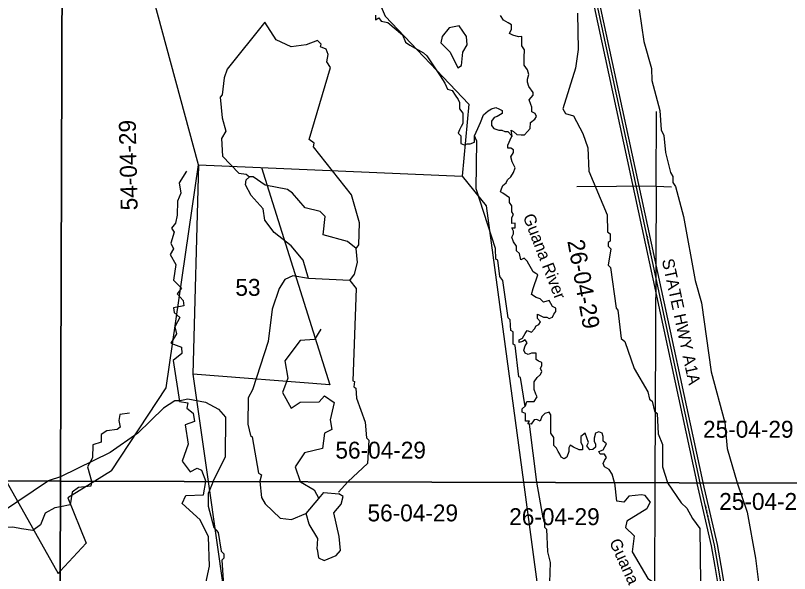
# Model space of a CAD drawing. Extents: x 418523 to 616617, y 1878279 to 2196743.
# Drawn here: x 537078 to 547378, y 2104439 to 2111867 of the extents above; entities that cross this region are included whole.
import ezdxf

# ---------------------------------------------------------------- set-up
doc = ezdxf.new("R2010")
doc.units = 0
for name, color, linetype in [('Level 1', 7, 'Continuous'), ('Level 2', 7, 'Continuous'), ('Level 22', 7, 'Continuous'), ('Level 23', 7, 'Continuous'), ('Level 28', 7, 'Continuous'), ('Level 34', 7, 'Continuous'), ('Level 41', 7, 'Continuous'), ('Level 5', 7, 'Continuous'), ('Level 63', 7, 'Continuous'), ('Level 7', 7, 'Continuous')]:
    doc.layers.add(name, color=color, linetype=linetype)

msp = doc.modelspace()

# ---------------------------------------------------------------- linework, layer by layer
at = {"layer": 'Level 1'}
for p, q in [((541235.201, 2113626.046), (541999.402, 2111858.4)), ((539515.315, 2109879.418), (538840.443, 2112367.921)), ((541999.402, 2111858.4), (543110.385, 2110687.886)), ((543110.385, 2110687.886), (543022.589, 2109729.403)), ((545603.921, 2109597.132), (545607.924, 2110590.239)), ((539083.364, 2106912.719), (539515.315, 2109879.418)), ((539515.315, 2109879.418), (539438.46, 2107091.101)), ((539515.315, 2109879.418), (543022.589, 2109729.403)), ((540353.479, 2109843.567), (541259.71, 2106951.474)), ((543022.589, 2109729.403), (543340.217, 2109334.207)), ((545603.921, 2109597.132), (544547.797, 2109585.583)), ((545603.921, 2109597.132), (545586.807, 2105649.226)), ((545603.921, 2109597.132), (545805.875, 2109587.863)), ((543340.217, 2109334.207), (543836.375, 2105654)), ((541259.71, 2106951.474), (539438.46, 2107091.101)), ((539438.46, 2107091.101), (539641.379, 2105665.441)), ((538354.635, 2105805.706), (539083.364, 2106912.719)), ((538354.635, 2105805.706), (538135.036, 2105669.548)), ((536963.462, 2105657.224), (537646.238, 2104441.2)), ((538135.035, 2105669.548), (537775.245, 2105446.469)), ((539641.378, 2105665.441), (539911.318, 2103768.902)), ((543836.374, 2105654), (544160.519, 2103249.692)), ((545586.806, 2105649.226), (545579.868, 2104048.709)), ((537775.245, 2105446.469), (538019.461, 2104843.587)), ((538019.461, 2104843.587), (537672.904, 2104469.953)), ((537672.906, 2104469.953), (537646.238, 2104441.2))]:
    msp.add_line(p, q, dxfattribs=at)
at = {"layer": 'Level 22'}
for p, q in [((546188.829, 2105647.584), (544816.478, 2112013.206)), ((546189.616, 2105643.925), (546188.828, 2105647.584))]:
    msp.add_line(p, q, dxfattribs=at)
for points in [[(546427.504, 2104538.717), (546380.289, 2104817.073), (546189.616, 2105643.925)], [(546608.239, 2103662.436), (546552.902, 2103974.639), (546503.299, 2104091.529), (546427.504, 2104538.717)]]:
    msp.add_lwpolyline(points, dxfattribs=at)
at = {"layer": 'Level 23'}
for p, q in [((546147.885, 2105647.696), (544782.101, 2111982.859)), ((546228.72, 2105652.354), (544855.581, 2112021.635)), ((546150.514, 2105635.496), (546147.884, 2105647.696)), ((546229.846, 2105647.472), (546228.72, 2105652.354))]:
    msp.add_line(p, q, dxfattribs=at)
for points in [[(546388.067, 2104532.028), (546341.047, 2104809.227), (546150.514, 2105635.496)], [(546466.942, 2104545.406), (546419.53, 2104824.918), (546229.845, 2105647.472)], [(546647.625, 2103669.417), (546591.497, 2103986.087), (546541.954, 2104102.837), (546466.943, 2104545.401)], [(546562.022, 2103693.996), (546514.308, 2103963.19), (546464.645, 2104080.221), (546388.066, 2104532.033)]]:
    msp.add_lwpolyline(points, dxfattribs=at)
at = {"layer": 'Level 5'}
for p, q in [((543686.358, 2110261.593), (543672.061, 2110340.92)), ((541528.635, 2108339.612), (540978.533, 2108366.417)), ((538091.232, 2105669.668), (538091.298, 2105669.443)), ((539612.87, 2105665.517), (539613.27, 2105664.508)), ((540868.176, 2105662.095), (540868.724, 2105660.487)), ((545051.141, 2105647.402), (545050.194, 2105650.69)), ((537675.701, 2105327.491), (537675.699, 2105327.491))]:
    msp.add_line(p, q, dxfattribs=at)
for points in [[(541868.055, 2111869.66), (541867.867, 2111810.017), (541911.568, 2111834.972), (541944.939, 2111791.59), (542031.806, 2111772.041), (542229.184, 2111611.763), (542267.431, 2111510.541), (542325.151, 2111469.99), (542508.175, 2111368.311), (542551.365, 2111330.717), (542729.13, 2111063.584), (542791.417, 2110966.286), (542824.994, 2110887.263), (542887.524, 2110867.792), (542930.643, 2110807.651), (542969.023, 2110747.886), (542988.18, 2110707.822), (542987.925, 2110625.996), (543031.37, 2110568.762), (543031.124, 2110489.845), (543030.93, 2110427.292), (543006.78, 2110387.364), (542987.043, 2110343.056), (542967.635, 2110302.75), (543006.395, 2110263.714), (543006.209, 2110204.071), (543006.075, 2110161.158), (543049.33, 2110144.294), (543087.949, 2110160.902), (543126.515, 2110160.782), (543184.434, 2110182.785), (543184.684, 2110263.156), (543228.306, 2110364.487), (543267.118, 2110443.284), (543306.311, 2110543.173), (543369.078, 2110599.711), (543412.463, 2110624.67), (543470.371, 2110643.764), (543508.877, 2110624.369), (543552.431, 2110602.049), (543552.315, 2110564.591), (543489.284, 2110524.419), (543445.925, 2110507.825), (543411.955, 2110461.016), (543411.77, 2110401.373), (543445.476, 2110363.81), (543507.99, 2110338.521), (543551.623, 2110341.294), (543590.127, 2110321.536), (543628.698, 2110322.871), (543686.358, 2110261.593)], [(543672.061, 2110340.92), (543705.825, 2110321.176), (543749.009, 2110281.037), (543806.849, 2110277.948), (543850.481, 2110280.722), (543889.175, 2110322.061), (543927.866, 2110362.309), (543932.852, 2110441.212), (543990.847, 2110488.31), (544010.232, 2110521.345), (543991.07, 2110560.317), (543947.84, 2110585.545), (543948.025, 2110645.188), (543933.599, 2110682.691), (543914.5, 2110742.394), (543967.8, 2110804.417), (543967.92, 2110843.331), (543910.313, 2110921.336), (543891.205, 2110978.129), (543891.34, 2111021.407), (543910.81, 2111082.081), (543891.712, 2111141.783), (543848.608, 2111207.379), (543848.8, 2111269.567), (543848.921, 2111308.481), (543849.24, 2111411.401), (543815.583, 2111465.329), (543815.828, 2111544.611), (543815.961, 2111587.524), (543772.33, 2111584.75), (543695.262, 2111604.628), (543652.025, 2111626.947), (543676.229, 2111685.06), (543676.414, 2111744.703), (543633.185, 2111769.931), (543570.71, 2111806.129), (543532.022, 2111868.803)], [(545375.116, 2111945.102), (545440.406, 2111519.712), (545539.276, 2111160.924), (545547.12, 2111002.5), (545654.19, 2110602.031), (545670.015, 2110343.535), (545703.098, 2110268.403), (545727.383, 2110043.228), (545793.2, 2109776.232), (545826.382, 2109726.121), (545826.124, 2109642.759), (545859.305, 2109592.638), (545966.365, 2109192.129), (546121.986, 2108341.299), (546204.375, 2108040.932), (546334.786, 2107123.501), (546516.004, 2106447.666), (546548.232, 2106105.748), (546680.115, 2105646.817), (546680.308, 2105646.243)], [(544026.275, 2107835.536), (544026.451, 2107892.269), (544059.902, 2107872.891), (544103.47, 2107853.481), (544146.771, 2107850.438), (544180.55, 2107835.058), (544223.917, 2107853.108), (544243.317, 2107890.507), (544267.778, 2107928.981), (544267.903, 2107969.349), (544224.345, 2107991.668), (544181.286, 2108073.629), (544104.081, 2108051.683), (544060.584, 2108093.641), (544007.854, 2108114.534), (543945.064, 2108153.642), (543964.596, 2108233.955), (544028.071, 2108416.687), (544003.785, 2108434.946), (543965.285, 2108457.251), (543946.118, 2108494.768), (543907.74, 2108555.986), (543888.588, 2108598.959), (543845.394, 2108636.551), (543801.7, 2108614.502), (543782.674, 2108697.845), (543744.221, 2108735.422), (543744.407, 2108795.065), (543706.024, 2108854.827), (543682.192, 2108917.454), (543706.346, 2108958.838), (543706.458, 2108994.842), (543682.57, 2109039.285), (543725.879, 2109039.15), (543726.073, 2109101.702), (543682.755, 2109098.927), (543682.87, 2109136.386), (543683, 2109178.208), (543707.149, 2109218.137), (543683.24, 2109255.671), (543683.37, 2109297.493), (543683.485, 2109334.952), (543649.789, 2109376.516), (543649.983, 2109439.067), (543563.56, 2109501.889), (543529.785, 2109518.36), (543544.145, 2109561.593), (543563.873, 2109602.991), (543607.29, 2109637.769), (543626.706, 2109680.622), (543670.135, 2109719.401), (543704.14, 2109777.483), (543728.355, 2109838.506), (543704.463, 2109881.494), (543685.3, 2109920.467), (543670.96, 2109985.61), (543704.961, 2110042.238), (543705.077, 2110079.696), (543671.313, 2110099.44), (543628.005, 2110099.575), (543628.138, 2110142.488), (543647.542, 2110181.341), (543671.761, 2110243.819), (543686.358, 2110261.593)], [(539351.826, 2109795.642), (539257.753, 2109639.928), (539278.172, 2109501.665), (539234.52, 2109395.611), (539228.866, 2109210.518), (539207.966, 2109101.481), (539155.597, 2109036.916), (539187.986, 2108983.714), (539147.049, 2108836.921), (539182.219, 2108763.344), (539134.858, 2108683.851), (539211.261, 2108554.499), (539179.607, 2108345.486), (539288.007, 2108236.76), (539228.96, 2108160.215), (539308.659, 2108072.311), (539317.925, 2108004.636), (539182.531, 2107977.799), (539188.33, 2107913.409), (539264.933, 2107845.517), (539197.208, 2107724.995), (539220.615, 2107631.091), (539144.026, 2107507.324), (539285.478, 2107451.587), (539290.904, 2107369.016), (539176.788, 2107274.828), (539259.13, 2106730.863), (539373.836, 2106713.4), (539356.21, 2106639.631), (539444.515, 2106572.065), (539462.502, 2106463.267), (539335.9, 2106419.307), (539374.269, 2106160.244), (539297.99, 2105936.83), (539400.593, 2105792.846), (539494.326, 2105839.821), (539553.056, 2105816.356), (539612.871, 2105665.517)], [(540978.533, 2108366.417), (540904.296, 2108608.433), (540746.519, 2108800.666), (540522.001, 2108976.478), (540397.505, 2109143.601), (540372.981, 2109293.755), (540215.155, 2109469.337), (540140.61, 2109611.291), (540149.149, 2109677.942), (540190.959, 2109719.493)], [(541613.407, 2108764.504), (541496.983, 2108856.596), (541172.165, 2108949.344), (541197.96, 2109191.031), (541131.497, 2109257.921), (540931.582, 2109308.591), (540765.475, 2109500.884), (540698.953, 2109551.105), (540399.035, 2109610.433), (540240.97, 2109719.334), (540190.959, 2109719.493)], [(541528.635, 2108339.612), (541587.254, 2108422.816), (541629.451, 2108581.04), (541613.407, 2108764.504)], [(545050.195, 2105650.69), (545018.294, 2105761.334), (544979.914, 2105823.641), (544917.43, 2105861.291), (544898.273, 2105903.173), (544917.68, 2105943.119), (544941.836, 2105984.866), (544917.935, 2106026.4), (544860.08, 2106026.578), (544840.905, 2106062.64), (544898.833, 2106086.101), (544942.393, 2106166.704), (544899.186, 2106201.386), (544899.378, 2106263.937), (544884.971, 2106308.351), (544841.705, 2106323.758), (544798.021, 2106305.709), (544778.544, 2106243.216), (544778.409, 2106198.848), (544797.588, 2106164.24), (544797.451, 2106119.871), (544758.787, 2106089.441), (544720.208, 2106086.651), (544681.8, 2106139.503), (544701.217, 2106182.72), (544682.119, 2106243.513), (544658.292, 2106309.048), (544600.301, 2106264.858), (544600.05, 2106183.032), (544623.952, 2106142.59), (544623.782, 2106086.948), (544580.466, 2106085.991), (544503.431, 2106120.777), (544459.879, 2106146.006), (544440.486, 2106111.152), (544440.346, 2106065.33), (544416.075, 2105986.486), (544377.437, 2105964.422), (544338.934, 2105986.725), (544319.777, 2106028.243), (544300.602, 2106064.307), (544276.397, 2106109.114), (544242.991, 2106143.766), (544243.183, 2106206.318), (544243.311, 2106247.777), (544199.867, 2106307.555), (544200.05, 2106367.197), (544200.295, 2106446.478), (544200.479, 2106506.121), (544200.62, 2106551.579), (544181.441, 2106586.551), (544123.53, 2106568.547), (544080.095, 2106528.677), (544060.621, 2106467.64), (544017.062, 2106489.959), (543978.483, 2106487.17), (543939.728, 2106427.646), (543896.425, 2106430.691), (543915.83, 2106469.543), (543862.713, 2106468.254), (543862.902, 2106529.351), (543863.025, 2106569.355), (543819.775, 2106589.128), (543819.906, 2106632.041), (543863.335, 2106669.366), (543882.805, 2106728.948), (543940.659, 2106728.768), (543979.229, 2106728.649), (544017.995, 2106792.171), (544003.876, 2106827.129), (543979.718, 2106886.847), (543980.039, 2106990.857), (544018.788, 2107048.926), (544062.536, 2107087.704), (544081.953, 2107130.557), (544062.789, 2107169.53), (544082.198, 2107209.838), (544082.321, 2107249.842), (544038.745, 2107266.706), (544005.304, 2107288.995), (544005.435, 2107331.907), (544005.565, 2107373.731), (543942.644, 2107371.016), (543899.281, 2107354.421), (543860.764, 2107371.271), (543841.605, 2107411.698), (543861.065, 2107468.371), (543885.224, 2107511.21), (543861.318, 2107550.197), (543822.68, 2107528.133), (543779.005, 2107512.995), (543779.121, 2107550.453), (543822.817, 2107572.501), (543861.57, 2107632.025), (543885.721, 2107672.317), (543943.506, 2107649.954), (543982.212, 2107694.202), (544006.679, 2107734.495), (544040.25, 2107753.666), (544064.707, 2107791.049), (544026.275, 2107835.536)], [(541140.424, 2107693.671), (541058.412, 2107552.461), (540864.579, 2107540.712), (540662.018, 2107269.692), (540703.336, 2107040.443), (540630.331, 2106849.381), (540745.061, 2106640.628), (540867.979, 2106719.881), (541117.756, 2106725.996), (541188.183, 2106802.508), (541317.21, 2106714.452), (541267.163, 2106484.766), (541287.937, 2106355.596), (541188.2, 2106308.271), (541162.255, 2106102.512), (540923.697, 2106046.537), (540801.378, 2105858.178), (540868.177, 2105662.095)], [(538595.975, 2106574.812), (538466.603, 2106554.14), (538454.646, 2106474.533), (538469.853, 2106386.473), (538431.82, 2106357.14), (538293.92, 2106339.405), (538217.563, 2106289.102), (538217.229, 2106186.182), (538106.153, 2106153.814), (538103.366, 2105977.439), (538035.325, 2105859.83), (538091.233, 2105669.668)], [(538091.298, 2105669.443), (538079.703, 2105604.019), (537918.403, 2105585.998), (537833.145, 2105521.542), (537806.357, 2105353.611), (537675.699, 2105327.491)], [(539682.23, 2103409.851), (539740.781, 2103526.403), (539874.58, 2103642.713), (539866.708, 2103751.114), (539600.238, 2103968.723), (539583.984, 2104026.964), (539609.556, 2104310.55), (539660.232, 2104535.502), (539644.733, 2104927.233), (539537.012, 2105152.696), (539295.847, 2105369.863), (539346.148, 2105478.076), (539579.509, 2105488.598), (539613.27, 2105664.508)], [(540868.724, 2105660.487), (541053.658, 2105555.159), (541112.723, 2105437.503)], [(545522.588, 2105395.218), (545456.576, 2105479.596), (545406.649, 2105488.113), (545239.97, 2105467.531), (545173.015, 2105387.363), (545081.381, 2105404.373), (545051.141, 2105647.402)], [(546680.307, 2105646.243), (546812.224, 2105254.589), (546926.949, 2104645.635), (547008.125, 2103970.129), (547213.24, 2102960.746), (547238.181, 2102944.006), (547319.854, 2102418.553), (547402.46, 2102184.838)], [(541094.784, 2104764.757), (541111.17, 2104647.965), (541185.995, 2104614.632), (541344.605, 2104680.681), (541403.306, 2104747.412), (541387.129, 2104930.756), (541312.885, 2105247.756), (541413.159, 2105364.177), (541438.453, 2105464.109), (541380.076, 2105499.934)], [(541112.723, 2105437.503), (541180.001, 2105516.935), (541380.076, 2105499.934)], [(541094.784, 2104764.757), (541103.453, 2104906.564), (540987.397, 2105098.591), (540946.114, 2105240.556), (541112.723, 2105437.503)], [(545522.588, 2105395.218), (545478.546, 2105300.616), (545211.224, 2105134.74), (545194.295, 2105051.447), (545310.64, 2104942.716), (545284.954, 2104726.031), (545492.216, 2104375.214), (545608.659, 2104299.833), (545708.344, 2104182.791), (545724.229, 2103949.306), (545624.168, 2103932.964), (545507.654, 2103991.714), (545424.709, 2104125.356), (545324.866, 2104184.037), (545158.173, 2104201.266), (544957.741, 2104085.211), (544949.152, 2104010.179), (545048.856, 2103909.817), (545065.069, 2103768.064)], [(537675.699, 2105327.491), (537601.668, 2105312.458), (537472.127, 2105241.966), (537410.597, 2105085.786), (537311.081, 2105012.286), (537160.663, 2105035.692), (537044.066, 2105056.442), (536861.609, 2105047.224)]]:
    msp.add_lwpolyline(points, dxfattribs=at)
msp.add_lwpolyline([(542963.375, 2111169.328), (543013.495, 2111202.51), (543030.721, 2111377.514), (543089.4, 2111477.357), (543081.428, 2111585.76), (542981.843, 2111727.802), (542848.401, 2111703.251), (542756.312, 2111586.836), (542739.373, 2111503.504), (542863.998, 2111378.072), (542963.375, 2111169.328)], close=True, dxfattribs=at)
at = {"layer": 'Level 63'}
for points in [[(498157.22, 2105821.853), (537676.819, 2105670.798), (537825.504, 2151130.473), (498355.89, 2151281.925), (498157.22, 2105821.853)], [(537676.819, 2105670.798), (577196.136, 2105563.021), (577294.837, 2151022.407), (537825.504, 2151130.473), (537676.819, 2105670.798)], [(497959.305, 2060362.642), (537528.701, 2060211.986), (537676.82, 2105670.798), (498157.221, 2105821.853), (497959.305, 2060362.642)], [(537528.699, 2060211.986), (577097.812, 2060104.5), (577196.135, 2105563.021), (537676.818, 2105670.798), (537528.699, 2060211.986)]]:
    msp.add_lwpolyline(points, dxfattribs=at)
at = {"layer": 'Level 7'}
msp.add_line((541500.296, 2105660.371), (541377.759, 2105522.411), dxfattribs=at)
for points in [[(544558.001, 2111897.732), (544564.731, 2111414.191), (544530.576, 2111164.224), (544362.084, 2110622.888), (544395.265, 2110564.437), (544503.509, 2110530.728), (544627.805, 2110296.923), (544693.881, 2110104.949), (544709.538, 2109796.471), (544949.405, 2109212.139), (544956.99, 2108987.024), (544990.271, 2108961.883), (544989.943, 2108861.851), (544964.863, 2108845.281), (544964.704, 2108795.259), (544997.955, 2108761.818), (544963.889, 2108545.172), (544997.14, 2108511.722), (545070.403, 2107969.599), (545095.345, 2107944.529), (545135.793, 2107569.26), (545185.675, 2107527.41), (545309.545, 2107168.521), (545491.935, 2106859.486), (545516.617, 2106759.353), (545549.899, 2106734.243), (545582.822, 2106600.771), (545616.034, 2106567.29), (545631.86, 2106300.493), (545689.754, 2106158.581), (545688.78, 2105858.473), (545754.785, 2105649.828), (545755.51, 2105648.766)], [(541613.407, 2108764.504), (541646.907, 2108814.426), (541656.191, 2109106.163), (541549.031, 2109481.661), (541042.568, 2110116.862), (541051.067, 2110166.843), (540984.535, 2110217.094), (541271.1, 2111174.861), (541221.318, 2111250.052), (541238.316, 2111350.025), (541213.535, 2111416.816), (541138.602, 2111450.386), (541147.072, 2111483.697), (541097.22, 2111533.878), (540946.968, 2111476.016), (540746.795, 2111451.662), (540547.019, 2111544.013), (540397.751, 2111777.927), (539895.514, 2111154.336), (539853.475, 2111037.753), (539827.71, 2110812.777), (539802.61, 2110779.496), (539826.735, 2110504.33), (539876.17, 2110329.096), (539817.481, 2110229.222), (539833.406, 2109995.776), (540049.405, 2109769.973), (540149.408, 2109752.974), (540190.959, 2109719.493)], [(543861.181, 2106662.773), (543800.277, 2107048.413), (543775.306, 2107056.823), (543726.626, 2107473.803), (543701.675, 2107490.573), (543702.232, 2107657.297), (543668.921, 2107674.067), (543661.038, 2107815.821), (543636.127, 2107840.891), (543562.735, 2108341.343), (543521.213, 2108391.484), (543496.888, 2108608.299), (543471.947, 2108625.07), (543464.065, 2108766.823), (543208.223, 2109559.591), (543218.61, 2110193.126), (543184.684, 2110263.156)], [(540978.533, 2108366.417), (540770.228, 2108400.456), (540661.686, 2108350.794), (540586.278, 2108234.311), (540493.691, 2107959.542), (540442.27, 2107526.211), (540231.778, 2106884.973), (540173.059, 2106776.79), (540171.926, 2106426.661), (540204.78, 2106276.507), (540229.721, 2106259.737), (540311.523, 2105775.966), (540353.134, 2105750.826), (540327.835, 2105667.563), (540328.284, 2105663.566)], [(541528.635, 2108339.612), (541611.638, 2108230.981), (541565.983, 2107005.66), (541590.953, 2106997.26), (541582.395, 2106922.267), (541607.335, 2106905.497), (541615.249, 2106772.084), (541730.917, 2106454.937), (541746.902, 2106246.462), (541780.153, 2106213.021), (541762.47, 2105904.644), (541503.259, 2105663.706), (541500.297, 2105660.371)], [(539247.601, 2106738.119), (539197.58, 2106738.279), (539047.2, 2106638.735), (538704.339, 2106306.433), (538336.687, 2106049.182), (537677.08, 2105726.218), (537677, 2105726.191)], [(539247.601, 2106738.119), (539372.713, 2106762.741), (539605.999, 2106720.302), (539780.765, 2106628.011), (539872.109, 2106519.35), (539870.409, 2105994.156), (539710.983, 2105669.557), (539709.245, 2105665.256)], [(543912.995, 2106429.526), (544012.49, 2105655.521), (544012.835, 2105653.518)], [(537677, 2105726.191), (537526.858, 2105676.695), (537518.916, 2105671.401)], [(537518.917, 2105671.401), (536916.975, 2105270.208), (536809.531, 2105144.067)], [(539709.244, 2105665.256), (539643.734, 2105503.062), (539643.177, 2105336.338), (539717.294, 2105052.631), (539775.417, 2104985.751), (539816.283, 2104735.525), (539849.534, 2104702.084), (539849.335, 2104643.723), (539824.265, 2104618.811), (539856.075, 2104151.851), (539905.312, 2103909.935), (539930.282, 2103901.525), (539946.634, 2103801.422), (539971.605, 2103793.022), (539979.489, 2103651.279), (539920.322, 2103401.382)], [(540328.283, 2105663.566), (540352.159, 2105450.718), (540401.912, 2105367.196), (540601.329, 2105174.804), (540751.353, 2105157.635), (540943.355, 2105240.379)], [(544012.834, 2105653.518), (544094.32, 2105180.09), (544119.261, 2105163.319), (544118.904, 2105054.946), (544143.854, 2105029.866), (544159.541, 2104729.699), (544192.434, 2104587.876), (544183.22, 2104321.149)], [(545755.509, 2105648.766), (545937.304, 2105382.473), (546012.097, 2105307.222), (546086.671, 2105173.58), (546186.286, 2105039.867), (546192.271, 2104314.569)]]:
    msp.add_lwpolyline(points, dxfattribs=at)

# ---------------------------------------------------------------- texts
at = {"layer": 'Level 2'}
for s, rotation, p in [('54-04-29', 91.2724222, (538704.336, 2109275.344)), ('26-04-29', 280.2999805, (544420.385, 2108865.11))]:
    msp.add_text(s, height=225, rotation=rotation, dxfattribs=at).set_placement(p)
for s, p in [('53', (540004.325, 2108135.684)), ('25-04-29', (546226.827, 2106247.046)), ('56-04-29', (541335.31, 2105968.831)), ('25-04-29', (546442.419, 2105286.05)), ('56-04-29', (541762.613, 2105133.729)), ('26-04-29', (543647.603, 2105083.865))]:
    msp.add_text(s, height=225, dxfattribs=at).set_placement(p)
at = {"layer": 'Level 28'}
msp.add_text('STATE HWY A1A', height=160, rotation=282.1649472, dxfattribs=at).set_placement((545678.381, 2108611.99))
at = {"layer": 'Level 34'}
for rotation, p in [(282.1649472, (545464.429, 2108948.394)), (282.984375, (546244.624, 2105349.764))]:
    msp.add_text('STATE HWY A1A', height=25, rotation=rotation, dxfattribs=at).set_placement(p)
at = {"layer": 'Level 41'}
for s, rotation, p in [('Guana River', 291.1904278, (543827.115, 2109192.406)), ('Guana', 294.5970001, (544974.662, 2104860.079))]:
    msp.add_text(s, height=160, rotation=rotation, dxfattribs=at).set_placement(p)

doc.saveas('drawing.dxf')
